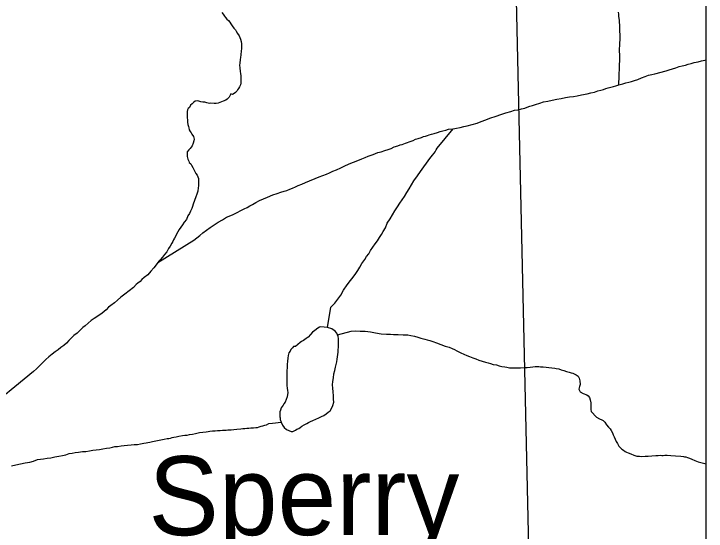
# Model space of a CAD drawing. Extents: x 103424 to 290657, y 38711 to 110967.
# Drawn here: x 170384 to 175680, y 60954 to 64911 of the extents above; entities that cross this region are included whole.
import ezdxf

# ---------------------------------------------------------------- set-up
doc = ezdxf.new("R2010")
doc.units = 0
for name, color, linetype in [('GM_X_Corporation', 7, 'Continuous'), ('GM_X_Major_River', 7, 'Continuous'), ('GM_X_Minor_Lake', 7, 'Continuous'), ('GM_X_Minor_Lake_Text', 7, 'Continuous'), ('GM_X_Minor_River', 7, 'Continuous')]:
    doc.layers.add(name, color=color, linetype=linetype)

msp = doc.modelspace()

# ---------------------------------------------------------------- linework, layer by layer
at = {"layer": 'GM_X_Corporation'}
for points in [[(103423.7, 96534.8), (103423.7, 38711.2), (175679.7, 38711.2), (175679.7, 110967.2), (119699, 110967.2), (119716.9, 106542.5), (119719.8, 106322.8), (119720.8, 106006.3), (119709.7, 99445.7), (119706.4, 99064.2), (119663.9, 96690), (117026.4, 96688.2), (115542.1, 96665), (105081.7, 96574.5)], [(175679.7, 44681.4), (175679.7, 72246.4), (175615.6, 72242.7), (174070.5, 72208.9), (174125.3, 69464.1), (174128.9, 69223), (174137.2, 68978.3), (174140.8, 68790.7), (174153.5, 68330.8), (174162.2, 67903.5), (174163.3, 67850.7), (174375.3, 58453.3), (174463.8, 53422.3), (174471.1, 52952.4), (174476.9, 52328.9), (174484.1, 51788), (174488.5, 51508.1), (174501.5, 50651.1), (174514.6, 49998.5), (174518.9, 49483.7), (174524.7, 49008.1), (174530.5, 48281.6), (174580.5, 47395.2), (174610.2, 44665.1)]]:
    msp.add_lwpolyline(points, close=True, dxfattribs=at)
msp.add_lwpolyline([(174163.3, 67850.7), (174375.3, 58453.3), (174463.8, 53422.3), (174471.1, 52952.4), (174476.9, 52328.9), (174484.1, 51788), (174488.5, 51508.1), (174501.5, 50651.1), (174514.6, 49998.5), (174518.9, 49483.7), (174524.7, 49008.1), (174530.5, 48281.6), (174580.5, 47395.2), (174610.2, 44665.1), (172842.5, 44649), (172841.3, 44649), (167441.7, 44516.4), (162024.2, 44473.4)], dxfattribs=at)
at = {"layer": 'GM_X_Major_River'}
for points in [[(171974.9, 64921.6), (171985.1, 64907.5), (171995.3, 64893.5), (172003.5, 64883.4), (172013.6, 64871.4), (172025.8, 64859.4), (172036, 64847.3), (172044.2, 64833.3), (172054.3, 64819.2), (172066.6, 64801.1), (172078.8, 64789.1), (172084.9, 64779), (172095.1, 64761), (172107.4, 64742.9), (172113.5, 64730.8), (172117.6, 64716.7), (172121.8, 64700.6), (172126, 64680.4), (172126.1, 64660.2), (172124.3, 64640), (172122.3, 64629.9), (172122.4, 64619.8), (172120.5, 64605.7), (172120.6, 64595.6), (172118.7, 64579.4), (172114.8, 64559.2), (172112.9, 64537), (172109.1, 64516.8), (172111.2, 64500.6), (172113.3, 64490.6), (172115.4, 64478.5), (172115.5, 64466.3), (172117.6, 64456.3), (172119.8, 64434.1), (172119.9, 64422), (172120.1, 64391.7), (172120.2, 64381.6), (172116.3, 64367.4), (172110.3, 64353.2), (172102.3, 64341.1), (172094.3, 64330.9), (172088.4, 64318.8), (172078.4, 64308.6), (172068.4, 64302.5), (172056.3, 64294.3), (172044.2, 64298.3), (172036.2, 64284.1), (172030.3, 64273.9), (172016.3, 64257.7), (172004.2, 64251.5), (171984.1, 64243.3), (171945.9, 64228.9), (171931.8, 64224.7), (171915.7, 64224.6), (171891.5, 64226.5), (171879.4, 64226.4), (171861.2, 64230.3), (171845, 64234.2), (171828.9, 64236.1), (171814.8, 64238), (171798.6, 64244), (171786.5, 64245.9), (171770.3, 64243.8), (171760.3, 64235.6), (171748.3, 64221.4), (171736.3, 64211.2), (171728.4, 64195), (171718.4, 64186.8), (171712.4, 64176.7), (171710.5, 64164.6), (171708.5, 64154.5), (171708.6, 64136.3), (171708.7, 64126.2), (171708.8, 64116.1), (171710.9, 64100), (171713.1, 64081.8), (171715.2, 64065.7), (171719.4, 64049.6), (171721.5, 64039.5), (171725.6, 64023.4), (171731.8, 64011.3), (171739.9, 64001.3), (171746, 63991.2), (171758.3, 63973.1), (171762.5, 63953), (171760.5, 63940.8), (171754.6, 63922.6), (171746.7, 63902.4), (171732.8, 63882.1), (171722.8, 63871.9), (171710.8, 63855.7)], [(171710.8, 63855.7), (171708.9, 63841.5), (171708.9, 63831.4), (171709, 63819.3), (171713.1, 63809.3), (171715.2, 63799.2), (171721.4, 63785.1), (171725.5, 63775), (171737.7, 63763), (171743.8, 63753), (171752, 63734.9), (171760.2, 63720.8), (171768.4, 63704.7), (171776.6, 63688.6), (171786.7, 63676.6), (171790.9, 63664.5), (171795, 63652.4), (171795.1, 63638.3), (171795.2, 63626.2), (171795.3, 63612), (171795.4, 63595.9), (171793.5, 63579.7), (171791.7, 63555.5), (171783.8, 63531.2), (171775.9, 63510.9), (171766, 63482.6), (171756.2, 63454.3), (171750.2, 63438.1), (171744.3, 63421.9), (171734.4, 63401.6), (171726.5, 63383.4), (171714.5, 63365.1), (171704.6, 63336.8), (171686.6, 63316.5), (171674.7, 63298.2), (171660.7, 63279.9), (171648.7, 63261.7), (171638.8, 63243.4), (171612.9, 63194.8), (171605, 63182.6), (171599, 63170.5), (171591.1, 63156.3), (171579.1, 63134), (171567.2, 63115.7), (171553.2, 63091.4), (171537.3, 63069.1), (171521.3, 63048.8), (171505.3, 63032.5), (171493.3, 63020.3), (171485.3, 63010.1), (171471.3, 62991.9), (171453.3, 62967.5), (171431.3, 62943.1), (171407.4, 62914.7), (171381.3, 62894.3), (171363.3, 62878), (171349.3, 62863.8), (171333.2, 62851.6), (171319.2, 62841.4), (171299.2, 62819), (171267.1, 62792.5), (171233.1, 62766), (171203, 62743.6), (171176.9, 62721.2), (171152.9, 62700.8), (171126.8, 62680.5), (171108.8, 62666.2), (171088.8, 62645.8), (171058.7, 62621.4), (171026.6, 62599), (170998.5, 62580.6), (170974.5, 62564.3), (170952.4, 62543.9), (170930.4, 62525.6), (170910.3, 62511.3), (170890.3, 62491), (170868.3, 62468.6), (170842.2, 62450.2), (170824.2, 62431.9), (170804.2, 62411.6), (170786.2, 62393.3), (170766.2, 62375), (170744.1, 62358.7), (170722.1, 62340.3), (170700, 62326), (170675.9, 62307.7), (170651.9, 62287.3), (170627.9, 62267), (170555.8, 62195.8), (170533.8, 62175.4), (170145.5, 61860.1)]]:
    msp.add_lwpolyline(points, dxfattribs=at)
at = {"layer": 'GM_X_Minor_Lake'}
for points in [[(172783.6, 62510.9), (172733.2, 62516.6), (172723.1, 62514.5), (172709.1, 62506.3), (172687, 62490), (172669, 62475.8), (172653, 62457.5), (172635, 62439.2), (172620.9, 62426.9), (172608.9, 62420.8), (172598.9, 62412.7), (172584.8, 62404.5), (172572.8, 62396.3), (172538.7, 62367.8), (172522.6, 62365.6), (172514.6, 62355.5), (172502.6, 62343.3), (172498.7, 62331.2), (172486.7, 62316.9), (172482.8, 62298.7), (172478.9, 62278.5), (172477.1, 62254.3), (172475.2, 62230), (172473.4, 62203.8), (172471.5, 62183.6), (172471.7, 62165.4), (172471.8, 62145.2), (172471.9, 62133.1), (172472, 62117), (172472.2, 62094.8), (172472.3, 62082.6), (172472.4, 62068.5), (172474.6, 62048.3), (172476.7, 62030.2), (172478.9, 62014), (172475.1, 61981.7), (172467.2, 61961.5), (172459.3, 61941.2), (172449.3, 61927), (172443.3, 61916.9), (172435.3, 61906.7), (172429.4, 61896.6), (172423.4, 61880.4), (172417.5, 61866.2), (172417.6, 61856.1), (172417.7, 61842), (172417.8, 61829.9), (172419.9, 61819.8), (172422, 61807.7), (172428.2, 61787.6), (172438.4, 61765.4), (172452.7, 61747.4), (172468.9, 61731.3), (172487.1, 61723.4), (172505.3, 61717.5), (172517.4, 61717.6), (172537.5, 61725.8), (172549.6, 61734), (172563.6, 61740.1), (172573.6, 61748.3), (172587.7, 61758.5), (172603.7, 61766.6), (172623.8, 61776.9), (172637.9, 61785.1), (172654, 61793.3), (172672.1, 61801.5), (172694.2, 61811.7), (172716.3, 61822), (172738.4, 61830.2), (172754.4, 61838.4), (172772.5, 61850.7), (172788.5, 61864.9), (172804.6, 61875.1), (172812.5, 61891.3), (172824.4, 61915.6), (172830.3, 61939.9), (172830.1, 61964.1), (172827.9, 61990.4), (172825.7, 62018.6), (172823.4, 62046.9), (172821.2, 62073.1), (172823, 62099.4), (172828.9, 62127.7), (172832.7, 62158), (172838.5, 62182.2), (172844.4, 62208.5), (172850.3, 62228.8), (172854.2, 62249), (172858.1, 62269.2), (172859.9, 62287.4), (172861.8, 62305.6), (172863.7, 62323.7), (172865.6, 62344), (172867.5, 62360.1), (172867.3, 62376.3), (172867.2, 62392.4), (172867.1, 62412.6), (172866.9, 62428.8), (172864.8, 62442.9), (172858.6, 62457)], [(172858.6, 62457), (172854.5, 62469), (172842.3, 62485.1), (172815.1, 62500.6), (172783.6, 62510.9)]]:
    msp.add_lwpolyline(points, dxfattribs=at)
at = {"layer": 'GM_X_Minor_River'}
for points in [[(175011.9, 64368.5), (175018.4, 64572.4), (175018.2, 64600.7), (175018, 64622.9), (175017.9, 64645.1), (175019.7, 64667.3), (175019.5, 64689.5), (175021.4, 64711.8), (175021.2, 64734), (175021.1, 64754.2), (175018.9, 64772.3), (175018.8, 64792.5), (175018.6, 64808.6), (175018.5, 64826.8), (175016.4, 64845), (175016.2, 64859.1), (175014.1, 64877.3), (175012, 64891.4), (175011.8, 64909.6), (175009.7, 64923.7)], [(174331.6, 64204), (174351.7, 64210.2), (174373.8, 64218.4), (174408, 64226.8), (174436.2, 64237.1), (174468.4, 64243.4), (174502.6, 64249.7), (174536.8, 64258), (174571.1, 64264.3), (174603.3, 64270.6), (174633.5, 64274.9), (174663.7, 64279.1), (174693.9, 64283.4), (174726.1, 64291.7), (174768.4, 64300.1), (174796.6, 64306.3), (174824.8, 64312.6), (174850.9, 64320.9), (174873.1, 64327.1), (174895.2, 64333.3), (174913.3, 64339.5), (174931.4, 64343.7), (174951.5, 64349.9), (174969.7, 64354), (174989.8, 64360.2), (175011.9, 64368.5), (175042.1, 64376.8), (175066.2, 64383), (175088.4, 64387.2), (175108.5, 64393.4), (175130.6, 64401.7), (175156.8, 64409.9), (175184.9, 64422.3), (175213.1, 64432.6), (175239.2, 64440.8), (175263.4, 64447.1), (175287.5, 64453.3), (175374.1, 64474.1), (175396.2, 64482.3), (175422.3, 64490.6), (175448.5, 64498.9), (175472.6, 64507.1), (175496.8, 64513.4), (175520.9, 64519.6), (175543.1, 64525.8), (175565.2, 64532), (175587.3, 64538.3), (175619.5, 64544.5), (175643.7, 64550.8), (175669.8, 64557), (175679.7, 64559.2)], [(171485.3, 63010.1), (171760.3, 63179.7), (171784.3, 63198.1), (171806.4, 63214.4), (171830.4, 63234.7), (171856.5, 63255.1), (171886.6, 63275.5), (171916.6, 63298), (171946.8, 63316.4), (171978.9, 63334.8), (172011, 63355.2), (172057.2, 63373.7), (172091.4, 63392.1), (172119.5, 63406.5), (172145.6, 63418.8), (172167.7, 63429), (172187.8, 63441.3), (172209.9, 63453.6), (172234, 63467.9), (172262.1, 63484.2), (172292.2, 63496.6), (172324.4, 63508.9), (172364.6, 63525.4), (172396.8, 63535.7), (172424.9, 63546), (172451.1, 63554.2), (172473.2, 63560.5), (172495.3, 63568.7), (172515.4, 63576.9), (172537.5, 63587.2), (172559.7, 63597.4), (172585.8, 63607.7), (172613.9, 63620.1), (172720.5, 63663.2), (172748.6, 63675.6), (172774.8, 63683.8), (172798.9, 63694.1), (172825, 63706.4), (172853.1, 63718.7), (172885.3, 63733.1), (172921.4, 63751.5), (172961.6, 63768), (173001.9, 63784.4), (173046.1, 63800.9), (173072.2, 63813.2), (173094.3, 63821.4), (173116.5, 63829.7), (173132.5, 63835.8), (173150.6, 63842), (173168.7, 63850.2), (173192.9, 63856.5), (173221, 63866.8), (173247.2, 63873), (173271.3, 63881.3), (173293.4, 63893.6), (173321.6, 63901.8), (173339.7, 63908), (173353.8, 63912.2), (173367.9, 63916.3), (173379.9, 63922.5), (173394, 63926.6), (173408.1, 63930.7), (173422.1, 63936.9), (173438.2, 63943.1), (173456.3, 63951.3), (173476.4, 63957.5), (173502.6, 63965.7), (173516.7, 63971.9), (173532.7, 63976.1), (173546.8, 63980.2), (173560.9, 63984.3), (173579, 63990.5), (173599.1, 63996.7), (173623.3, 64003), (173645.4, 64011.2), (173665.5, 64015.4), (173687.7, 64021.6), (173709.8, 64027.8), (173744.1, 64032.1), (173770.2, 64036.3), (173798.4, 64042.6), (173826.6, 64048.9), (173850.8, 64053.1), (173927.2, 64075.9), (173959.4, 64086.2), (173993.6, 64100.6), (174025.8, 64112.9), (174074, 64127.4), (174110.2, 64139.8), (174148.4, 64154.2), (174184.7, 64164.6), (174214.8, 64172.9), (174241, 64177.1), (174267.2, 64183.3), (174291.4, 64189.6), (174311.5, 64197.8), (174331.6, 64204)], [(172783.6, 62510.9), (172808.7, 62666.6), (172838.7, 62697.1), (172862.7, 62727.5), (172884.6, 62760), (172906.5, 62796.5), (172932.4, 62839.1), (172958.3, 62871.6), (172980.3, 62898), (173000.3, 62924.4), (173016.3, 62946.7), (173030.2, 62973), (173046.1, 63001.4), (173068, 63031.9), (173082, 63056.2), (173098, 63076.5), (173111.9, 63100.8), (173129.9, 63125.2), (173147.8, 63151.6), (173165.8, 63175.9), (173179.7, 63200.2), (173195.7, 63222.6), (173209.6, 63246.9), (173225.5, 63273.3), (173239.4, 63309.7), (173263.3, 63342.2), (173279.2, 63374.6), (173299.1, 63405), (173319.1, 63435.5), (173337, 63461.8), (173355, 63488.2), (173372.9, 63514.6), (173390.8, 63545), (173408.8, 63573.4), (173426.7, 63603.8), (173444.6, 63634.2), (173472.5, 63672.8), (173494.5, 63705.2), (173566.3, 63804.7), (173586.3, 63831.1), (173600.3, 63845.3), (173606.3, 63855.5), (173614.2, 63871.7), (173622.2, 63883.9), (173744.1, 64032.1)], [(172858.6, 62457), (172963.3, 62484), (172999.6, 62486.2), (173033.9, 62484.5), (173072.2, 62482.7), (173112.6, 62479), (173150.9, 62471.2), (173193.3, 62463.5), (173233.7, 62459.7), (173263.9, 62459.9), (173288.2, 62458.1), (173304.3, 62458.2), (173322.4, 62458.3), (173362.8, 62454.6), (173378.9, 62454.7), (173397.1, 62454.9), (173419.3, 62451), (173447.6, 62445.1), (173473.8, 62437.2), (173498.1, 62429.3), (173526.4, 62423.5), (173544.5, 62417.6), (173564.8, 62411.7), (173589, 62403.8), (173617.3, 62393.9), (173649.7, 62382), (173684, 62370.1), (173714.4, 62360.3), (173736.6, 62352.4), (173754.8, 62342.4), (173773, 62332.4), (173803.4, 62318.5), (173825.7, 62308.6), (173847.9, 62298.7), (173870.2, 62290.8), (173894.4, 62280.8), (173916.7, 62272.9), (173941, 62263), (173965.2, 62255.1), (173991.5, 62247.2), (174011.7, 62241.3), (174029.9, 62237.4), (174050.1, 62229.5), (174076.3, 62225.7), (174096.5, 62219.7), (174116.8, 62213.8), (174139, 62210), (174155.1, 62208.1), (174165.2, 62206.1), (174175.3, 62204.2), (174187.4, 62204.2), (174205.5, 62204.4), (174231.8, 62202.6), (174260, 62202.8), (174290.2, 62205), (174310.4, 62207.2), (174332.5, 62209.4), (174352.7, 62211.5), (174370.8, 62213.7), (174384.9, 62213.8), (174399.1, 62213.9), (174413.2, 62212), (174433.4, 62210.1), (174500, 62202.5), (174522.2, 62200.7), (174532.3, 62198.7), (174552.4, 62194.8), (174570.6, 62188.9), (174590.8, 62183), (174611.1, 62175.1), (174631.3, 62169.2), (174647.5, 62165.2), (174659.6, 62163.3), (174675.8, 62155.3), (174685.9, 62149.4), (174700.1, 62139.4), (174708.3, 62123.3), (174712.4, 62103.1), (174716.7, 62076.9), (174710.8, 62060.7), (174706.9, 62040.5), (174717.1, 62020.4), (174739.4, 62008.4), (174767.7, 61996.5), (174777.8, 61990.5), (174788, 61976.5), (174792.2, 61958.4), (174796.4, 61936.2), (174796.5, 61916), (174796.7, 61897.8), (174798.8, 61883.7), (174800.9, 61869.6), (174841.6, 61825.5), (174863.9, 61813.5), (174882.1, 61805.6), (174892.2, 61801.6), (174904.4, 61787.6), (174918.6, 61767.5)], [(172136.1, 61739), (172150.3, 61739.1), (172166.4, 61741.2), (172180.5, 61741.3), (172196.6, 61743.5), (172216.8, 61745.6), (172234.9, 61747.8), (172247, 61747.9), (172261.1, 61752), (172275.2, 61756.2), (172289.2, 61760.3), (172303.3, 61764.5), (172315.4, 61768.6), (172335.5, 61776.8), (172361.7, 61781), (172428.2, 61787.6)], [(174918.6, 61767.5), (174932.9, 61749.4), (174945.1, 61737.4), (174953.2, 61725.3), (174963.5, 61707.2), (174969.6, 61691.1), (174975.8, 61675), (174984, 61658.9), (174992.2, 61640.8), (175000.4, 61624.7), (175010.6, 61604.6), (175024.8, 61592.6), (175035, 61582.6), (175047.2, 61572.6), (175059.3, 61564.6), (175069.4, 61558.6), (175083.6, 61552.7), (175103.8, 61544.8), (175126.1, 61534.8), (175148.3, 61528.9), (175170.5, 61527.1), (175188.7, 61525.2), (175212.8, 61527.4), (175237, 61527.6), (175265.3, 61529.8), (175293.5, 61532), (175313.6, 61532.2), (175327.7, 61534.3), (175339.9, 61532.4), (175349.9, 61532.4), (175364, 61534.6), (175382.2, 61534.7), (175410.4, 61532.9), (175444.7, 61531.1), (175485.1, 61527.4), (175505.2, 61525.5), (175515.3, 61523.5), (175525.4, 61521.6), (175537.6, 61517.7), (175551.7, 61511.7), (175569.9, 61503.8), (175592.2, 61493.8), (175618.5, 61483.9), (175679.7, 61469.1)], [(170365.8, 61453.5), (170400, 61461.8), (170434.3, 61470.1), (170470.5, 61476.4), (170504.7, 61482.7), (170534.9, 61489), (170565.1, 61501.3), (170609.4, 61507.7), (170637.6, 61512), (170667.8, 61516.2), (170698, 61522.5), (170728.2, 61526.8), (170756.4, 61533), (170782.6, 61539.3), (170806.7, 61547.5), (170828.9, 61551.7), (170853, 61555.9), (170879.2, 61558.2), (170909.4, 61562.4), (170933.6, 61564.6), (170961.8, 61568.9), (170988, 61573.1), (171012.2, 61575.3), (171038.4, 61579.5), (171064.6, 61583.8), (171092.8, 61588), (171116.9, 61592.2), (171139.1, 61596.4), (171157.2, 61600.6), (171177.3, 61602.7), (171203.5, 61607), (171227.7, 61609.2), (171253.9, 61611.4), (171280.1, 61613.6), (171304.3, 61615.8), (171328.5, 61618), (171352.6, 61622.2), (171376.8, 61626.4), (171394.9, 61630.6), (171409, 61632.7), (171423.1, 61634.8), (171443.2, 61641), (171507.6, 61653.6), (171533.8, 61657.9), (171556, 61662), (171570.1, 61664.2), (171582.2, 61666.3), (171594.2, 61670.4), (171606.3, 61672.5), (171624.4, 61676.7), (171646.6, 61680.9), (171674.8, 61685.1), (171692.9, 61687.3), (171709, 61689.4), (171727.1, 61693.6), (171749.3, 61695.8), (171773.5, 61702), (171803.7, 61708.3), (171829.8, 61712.5), (171854, 61714.7), (171870.1, 61716.8), (171884.2, 61719), (171904.4, 61721.1), (171922.5, 61721.3), (171942.7, 61723.4), (171962.8, 61723.6), (171979, 61725.7), (171995.1, 61727.9), (172007.2, 61727.9), (172021.3, 61730.1), (172033.4, 61730.2), (172045.5, 61730.2), (172065.6, 61732.4), (172089.8, 61734.6), (172120, 61736.9), (172136.1, 61739)]]:
    msp.add_lwpolyline(points, dxfattribs=at)

# ---------------------------------------------------------------- texts
at = {"layer": 'GM_X_Minor_Lake_Text'}
msp.add_text('Sperry', height=604.13, rotation=0.062, dxfattribs=at).set_placement((171413, 60923.1))

doc.saveas('drawing.dxf')
